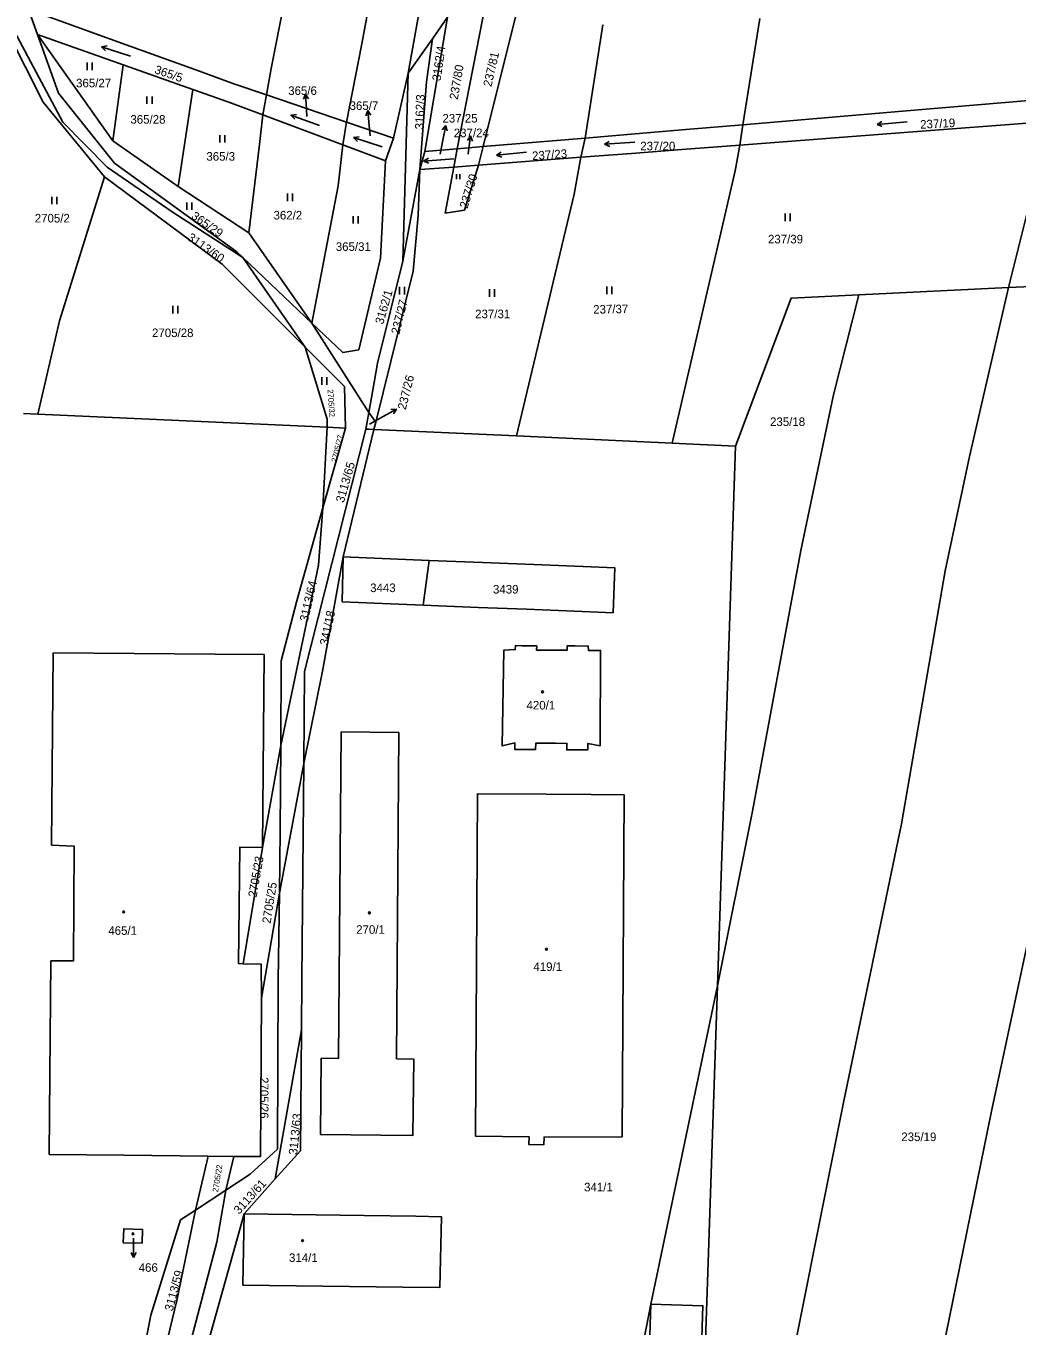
# Model space of a CAD drawing. Extents: x -776734 to -748832, y -1118122 to -976986.
# Drawn here: x -753471.7 to -753275.1, y -1115185.5 to -1114927.7 of the extents above; entities that cross this region are included whole.
import ezdxf

# ---------------------------------------------------------------- set-up
doc = ezdxf.new("R2010")
doc.units = 0
for name, color, linetype in [('KM_Hranice parcel', 7, 'Continuous'), ('KM_Parcelní čísla', 7, 'Continuous'), ('KM_Pop  PČ popisy', 7, 'Continuous'), ('KM_Značky budov', 7, 'Continuous'), ('KM_Značky kultur', 7, 'Continuous')]:
    doc.layers.add(name, color=color, linetype=linetype)

msp = doc.modelspace()

# ---------------------------------------------------------------- linework, layer by layer
at = {"layer": 'KM_Hranice parcel'}
for p, q in [((-753383.41, -1114867.35), (-753395.87, -1114937.08)), ((-753469.35, -1114929.4), (-753471.13, -1114924.44)), ((-753471.13, -1114924.44), (-753451.81, -1114931.44)), ((-753386.18, -1114952.09), (-753380.47, -1114923.09)), ((-753380.97, -1114951.65), (-753374.05, -1114923.78)), ((-753388.04, -1114925.99), (-753392.57, -1114952.63)), ((-753391.05, -1114930.25), (-753388.04, -1114925.99)), ((-753360.79, -1114949.94), (-753357.27, -1114927.51)), ((-753326.11, -1114926.23), (-753329.47, -1114947.29)), ((-753469.35, -1114929.4), (-753454.45, -1114950.49)), ((-753452.36, -1114935.41), (-753469.35, -1114929.4)), ((-753451.81, -1114931.44), (-753438, -1114936.43)), ((-753395.87, -1114937.08), (-753391.05, -1114930.25)), ((-753454.45, -1114950.49), (-753452.36, -1114935.41)), ((-753452.36, -1114935.41), (-753438.57, -1114940.29)), ((-753398.8, -1114949.99), (-753395.87, -1114937.08)), ((-753396.89, -1114974.36), (-753395.87, -1114937.08)), ((-753438.57, -1114940.29), (-753441.49, -1114959.56)), ((-753424.7, -1114945.34), (-753423.93, -1114941.39)), ((-753423.93, -1114941.39), (-753408.1, -1114946.81)), ((-753408.83, -1114951.3), (-753424.7, -1114945.34)), ((-753408.83, -1114951.3), (-753408.1, -1114946.81)), ((-753408.1, -1114946.81), (-753398.8, -1114949.99)), ((-753329.47, -1114947.29), (-753330.11, -1114951.34)), ((-753454.45, -1114950.49), (-753441.49, -1114959.56)), ((-753398.8, -1114949.99), (-753400.37, -1114954.47)), ((-753380.97, -1114951.65), (-753360.79, -1114949.94)), ((-753360.79, -1114949.94), (-753361.59, -1114953.75)), ((-753400.37, -1114954.47), (-753408.83, -1114951.3)), ((-753392.57, -1114952.63), (-753393.52, -1114956.2)), ((-753386.18, -1114952.09), (-753392.57, -1114952.63)), ((-753386.18, -1114952.09), (-753386.84, -1114955.69)), ((-753380.97, -1114951.65), (-753386.18, -1114952.09)), ((-753380.97, -1114951.65), (-753381.91, -1114955.31)), ((-753386.84, -1114955.69), (-753393.52, -1114956.2)), ((-753386.84, -1114955.69), (-753381.91, -1114955.31)), ((-753361.59, -1114953.75), (-753381.91, -1114955.31)), ((-753393.52, -1114956.2), (-753396.89, -1114974.36)), ((-753276.79, -1114979.6), (-753271.25, -1114957.38)), ((-753441.49, -1114959.56), (-753427.47, -1114968.73)), ((-753427.47, -1114968.73), (-753415, -1114986.63)), ((-753428.65, -1114973.62), (-753415, -1114986.63)), ((-753416.29, -1114991.42), (-753428.65, -1114973.62)), ((-753246.42, -1114978.13), (-753276.79, -1114979.6)), ((-753306.46, -1114981.03), (-753276.79, -1114979.6)), ((-753403.66, -1115004.38), (-753415, -1114986.63)), ((-753469.3, -1115004.72), (-753472.18, -1115004.59)), ((-753411.95, -1115007.3), (-753469.3, -1115004.72)), ((-753403.66, -1115004.38), (-753404.24, -1115007.65)), ((-753402.3, -1115006.27), (-753403.66, -1115004.38)), ((-753412.76, -1115023.28), (-753411.95, -1115007.3)), ((-753412.76, -1115023.28), (-753408.3, -1115007.46)), ((-753408.3, -1115007.46), (-753411.95, -1115007.3)), ((-753402.66, -1115007.72), (-753402.3, -1115006.27)), ((-753374.35, -1115009.02), (-753402.66, -1115007.72)), ((-753343.48, -1115010.45), (-753374.35, -1115009.02)), ((-753330.92, -1115011.03), (-753343.48, -1115010.45)), ((-753334.54, -1115118.07), (-753330.92, -1115011.03)), ((-753392.91, -1115042.55), (-753391.71, -1115033.69)), ((-753424.76, -1115090.61), (-753421.15, -1115070.36)), ((-753416.56, -1115073.98), (-753421.4, -1115099.68)), ((-753428.56, -1115113.66), (-753424.76, -1115090.61)), ((-753424.94, -1115120.49), (-753421.4, -1115099.68)), ((-753422.22, -1115156.3), (-753417.03, -1115126.75)), ((-753438.02, -1115162.52), (-753435.52, -1115151.8)), ((-753430.46, -1115151.86), (-753435.52, -1115151.8)), ((-753432, -1115158.56), (-753430.46, -1115151.86)), ((-753438.02, -1115162.52), (-753432, -1115158.56)), ((-753404.6, -1115163.58), (-753394.37, -1115163.74)), ((-753396.95, -1115177.79), (-753407.51, -1115177.65))]:
    msp.add_line(p, q, dxfattribs=at)
for points in [[(-753408.1, -1114946.81), (-753405.08, -1114931.27), (-753397.93, -1114892.69), (-753391.91, -1114865.1)], [(-753478.76, -1114919.85), (-753464.35, -1114946.78), (-753455.56, -1114955.73), (-753442.66, -1114964.55), (-753428.65, -1114973.62)], [(-753423.93, -1114941.39), (-753423.03, -1114936.17), (-753420.37, -1114922.71)], [(-753456.06, -1114957.63), (-753468.26, -1114942.82), (-753475.39, -1114928.71)], [(-753469.35, -1114929.4), (-753465.2, -1114941.04), (-753454.13, -1114954.95), (-753429.81, -1114972.51), (-753428.65, -1114973.62)], [(-753393.52, -1114956.2), (-753392.2, -1114938.79), (-753391.05, -1114930.25)], [(-753438, -1114936.43), (-753430.47, -1114939.16), (-753423.93, -1114941.39)], [(-753438.57, -1114940.29), (-753431.45, -1114942.81), (-753424.7, -1114945.34)], [(-753268.06, -1114942.09), (-753297.83, -1114944.61), (-753329.47, -1114947.29)], [(-753427.47, -1114968.73), (-753425.33, -1114951.21), (-753424.7, -1114945.34)], [(-753329.47, -1114947.29), (-753340.82, -1114948.25), (-753350.85, -1114949.1), (-753360.79, -1114949.94)], [(-753330.11, -1114951.34), (-753298.37, -1114948.9), (-753268.82, -1114946.63)], [(-753415, -1114986.63), (-753409.77, -1114959.41), (-753408.83, -1114951.3)], [(-753361.59, -1114953.75), (-753351.55, -1114952.98), (-753341.59, -1114952.22), (-753330.11, -1114951.34)], [(-753343.48, -1115010.45), (-753330.99, -1114956.44), (-753330.11, -1114951.34)], [(-753415, -1114986.63), (-753408.85, -1114992.49), (-753405.62, -1114991.91), (-753401.38, -1114973.78), (-753400.37, -1114954.47)], [(-753386.84, -1114955.69), (-753388.51, -1114964.85), (-753384.67, -1114964.22), (-753381.91, -1114955.31)], [(-753374.35, -1115009.02), (-753362.95, -1114961.08), (-753361.59, -1114953.75)], [(-753469.3, -1115004.72), (-753465.04, -1114986.17), (-753456.06, -1114957.63)], [(-753416.29, -1114991.42), (-753432.76, -1114974.95), (-753456.06, -1114957.63)], [(-753402.3, -1115006.27), (-753394.88, -1114976.33), (-753393.86, -1114965.3), (-753393.52, -1114956.2)], [(-753396.89, -1114974.36), (-753401.94, -1114994.61), (-753402.61, -1114998.43), (-753403.66, -1115004.38)], [(-753337.09, -1115412.19), (-753331.62, -1115395.18), (-753319.53, -1115340.8), (-753312.98, -1115305.64), (-753296.9, -1115224.92), (-753280.25, -1115143.21), (-753266.59, -1115079.29), (-753255.81, -1115019.21), (-753246.42, -1114978.13)], [(-753276.79, -1114979.6), (-753284.56, -1115013.08), (-753289.35, -1115035.78), (-753298.04, -1115085.94), (-753309.52, -1115141.15), (-753322.69, -1115207.01), (-753337.4, -1115280.99), (-753345.39, -1115326.25), (-753352.25, -1115356.38), (-753360.84, -1115388.75), (-753362.55, -1115393.05)], [(-753334.54, -1115118.07), (-753327.61, -1115083.43), (-753318.02, -1115031.71), (-753311.51, -1115000.88), (-753306.46, -1114981.03)], [(-753306.46, -1114981.03), (-753319.89, -1114981.68), (-753330.92, -1115011.03)], [(-753411.95, -1115007.3), (-753411.92, -1115005.65), (-753416.29, -1114991.42)], [(-753408.3, -1115007.46), (-753408.5, -1114999.21), (-753416.29, -1114991.42)], [(-753404.24, -1115007.65), (-753416.4, -1115055.7), (-753416.56, -1115073.98)], [(-753402.66, -1115007.72), (-753408.77, -1115033.01), (-753412.87, -1115055.62), (-753416.56, -1115073.98)], [(-753404.24, -1115007.65), (-753403.72, -1115007.67), (-753402.66, -1115007.72)], [(-753421.15, -1115070.36), (-753413.67, -1115034.62), (-753412.76, -1115023.28)], [(-753421.15, -1115070.36), (-753421.06, -1115053.58), (-753417.96, -1115041.73), (-753412.76, -1115023.28)], [(-753392.91, -1115042.55), (-753408.95, -1115041.9), (-753408.77, -1115033.01), (-753391.71, -1115033.69)], [(-753361.18, -1115034.91), (-753370.93, -1115034.52), (-753381.12, -1115034.11), (-753391.71, -1115033.69)], [(-753362.88, -1115043.77), (-753355.24, -1115044.08), (-753354.89, -1115035.16), (-753361.18, -1115034.91)], [(-753392.91, -1115042.55), (-753381.97, -1115043), (-753372.43, -1115043.38), (-753362.88, -1115043.77)], [(-753364.35, -1115051.5), (-753370.4, -1115051.47), (-753370.38, -1115050.64), (-753373.23, -1115050.6), (-753374.61, -1115050.58), (-753374.63, -1115051.38), (-753376.91, -1115051.5), (-753377.24, -1115070.46), (-753374.68, -1115069.87), (-753374.72, -1115071.17), (-753370.59, -1115071.19), (-753370.52, -1115069.92), (-753366.55, -1115069.95), (-753364.37, -1115069.97), (-753364.4, -1115071.25), (-753360.25, -1115071.27), (-753360.26, -1115070.02), (-753357.82, -1115070.44), (-753357.69, -1115051.55), (-753360.07, -1115051.52), (-753360.15, -1115050.67), (-753362.81, -1115050.66), (-753364.35, -1115050.66), (-753364.35, -1115051.5)], [(-753424.76, -1115090.61), (-753424.44, -1115052.36), (-753434.13, -1115052.28), (-753450.23, -1115052.16), (-753466.28, -1115052.03), (-753466.58, -1115090.17)], [(-753398.18, -1115132.54), (-753394.77, -1115132.57), (-753394.91, -1115147.7), (-753401.3, -1115147.64), (-753413.25, -1115147.53), (-753413.11, -1115132.4), (-753409.65, -1115132.43), (-753409.15, -1115067.71), (-753397.7, -1115067.84), (-753398.18, -1115132.54)], [(-753421.4, -1115099.68), (-753421.24, -1115087.27), (-753421.15, -1115070.36)], [(-753416.56, -1115073.98), (-753416.94, -1115116.7), (-753417.03, -1115126.75)], [(-753382.53, -1115147.83), (-753382.12, -1115079.99), (-753368.52, -1115080.06), (-753359.6, -1115080.11), (-753353.03, -1115080.15), (-753353.44, -1115147.97)], [(-753466.58, -1115090.17), (-753462.08, -1115090.37), (-753462.25, -1115113.1), (-753466.75, -1115113.09)], [(-753428.56, -1115113.66), (-753429.5, -1115113.63), (-753429.26, -1115090.55), (-753424.76, -1115090.61)], [(-753432, -1115158.56), (-753427.19, -1115155.39), (-753421.77, -1115150.4), (-753421.62, -1115116.92), (-753421.4, -1115099.68)], [(-753466.75, -1115113.09), (-753466.93, -1115135.73), (-753467.05, -1115151.46), (-753452.22, -1115151.62), (-753435.52, -1115151.8)], [(-753428.56, -1115113.66), (-753425, -1115113.76), (-753424.94, -1115120.49)], [(-753365.98, -1115274.73), (-753361.01, -1115249.56), (-753347.77, -1115181.15), (-753334.54, -1115118.07)], [(-753356.82, -1115274.48), (-753339.82, -1115274.01), (-753336.33, -1115170.94), (-753334.54, -1115118.07)], [(-753424.94, -1115120.49), (-753425.14, -1115151.87), (-753430.46, -1115151.86)], [(-753417.03, -1115126.75), (-753417.24, -1115150.73), (-753422.22, -1115156.3)], [(-753353.44, -1115147.97), (-753368.9, -1115148.03), (-753368.93, -1115149.56), (-753371.91, -1115149.52), (-753371.9, -1115147.98), (-753382.53, -1115147.83)], [(-753422.22, -1115156.3), (-753428.4, -1115163.22), (-753457.55, -1115267.36)], [(-753457.55, -1115267.36), (-753444.06, -1115207.85), (-753433.78, -1115168.87), (-753432, -1115158.56)], [(-753438.02, -1115162.52), (-753441.76, -1115180.46), (-753451.82, -1115222.08), (-753461.28, -1115254.86)], [(-753456.72, -1115233.86), (-753446.92, -1115183.35), (-753440.99, -1115164.47), (-753438.02, -1115162.52)], [(-753407.51, -1115177.65), (-753428.65, -1115177.38), (-753428.4, -1115163.22), (-753404.6, -1115163.58)], [(-753394.37, -1115163.74), (-753389.26, -1115163.82), (-753389.61, -1115177.88), (-753396.95, -1115177.79)], [(-753448.63, -1115169.1), (-753448.56, -1115166.34), (-753452.27, -1115166.2), (-753452.36, -1115169), (-753448.63, -1115169.1)], [(-753339.84, -1115257.51), (-753337.42, -1115181.48), (-753347.77, -1115181.15), (-753350.19, -1115257.18), (-753350.56, -1115268.83), (-753340.19, -1115269.2), (-753339.84, -1115257.51)]]:
    msp.add_lwpolyline(points, dxfattribs=at)
at = {"layer": 'KM_Pop  PČ popisy'}
for p, q in [((-753416.197, -1114941.213), (-753416.645, -1114942.239)), ((-753416.04, -1114944.21), (-753416.197, -1114941.213)), ((-753416.197, -1114941.213), (-753415.645, -1114942.187)), ((-753415.96, -1114945.65), (-753416.04, -1114944.21)), ((-753403.852, -1114944.47), (-753404.263, -1114945.512)), ((-753403.59, -1114947.46), (-753403.852, -1114944.47)), ((-753403.852, -1114944.47), (-753403.265, -1114945.424)), ((-753403.41, -1114949.53), (-753403.59, -1114947.46)), ((-753388.427, -1114947.434), (-753389.11, -1114948.322)), ((-753389, -1114950.38), (-753388.427, -1114947.434)), ((-753388.427, -1114947.434), (-753388.127, -1114948.513)), ((-753389.52, -1114953.15), (-753389, -1114950.38)), ((-753383.482, -1114949.528), (-753384.118, -1114950.45)), ((-753383.9, -1114952.5), (-753383.482, -1114949.528)), ((-753383.482, -1114949.528), (-753383.126, -1114950.59)), ((-753383.99, -1114953.15), (-753383.9, -1114952.5)), ((-753400.79, -1115005.18), (-753398.165, -1115003.725)), ((-753398.165, -1115003.725), (-753399.284, -1115003.773)), ((-753398.165, -1115003.725), (-753398.798, -1115004.649)), ((-753403.5, -1115006.68), (-753400.79, -1115005.18)), ((-753450.34, -1115168.07), (-753450.33, -1115168.9)), ((-753450.33, -1115168.9), (-753450.33, -1115171.901)), ((-753450.33, -1115171.901), (-753450.831, -1115170.9)), ((-753450.33, -1115171.901), (-753449.829, -1115170.9))]:
    msp.add_line(p, q, dxfattribs=at)
at = {"layer": 'KM_Značky budov'}
for centre in [(-753369.2168, -1115059.7492), (-753452.2868, -1115103.3892), (-753403.5568, -1115103.5592), (-753368.4268, -1115110.7892), (-753450.4268, -1115167.2092), (-753416.8068, -1115168.5792)]:
    msp.add_circle(centre, 0.175, dxfattribs=at)
at = {"layer": 'KM_Značky kultur'}
for p, q in [((-753456.657, -1114931.86), (-753455.573, -1114931.685)), ((-753450.95, -1114933.714), (-753456.657, -1114931.86)), ((-753456.657, -1114931.86), (-753455.882, -1114932.638)), ((-753459.501, -1114936.47), (-753459.501, -1114934.97)), ((-753458.5, -1114936.47), (-753458.5, -1114934.97)), ((-753447.661, -1114943.19), (-753447.661, -1114941.69)), ((-753446.66, -1114943.19), (-753446.66, -1114941.69)), ((-753419.102, -1114945.41), (-753418.013, -1114945.273)), ((-753413.464, -1114947.462), (-753419.102, -1114945.41)), ((-753419.102, -1114945.41), (-753418.356, -1114946.215)), ((-753302.856, -1114947.264), (-753301.927, -1114946.68)), ((-753296.879, -1114946.741), (-753302.856, -1114947.264)), ((-753302.856, -1114947.264), (-753301.839, -1114947.679)), ((-753433.241, -1114950.85), (-753433.241, -1114949.35)), ((-753432.24, -1114950.85), (-753432.24, -1114949.35)), ((-753406.697, -1114949.85), (-753405.613, -1114949.675)), ((-753400.99, -1114951.704), (-753406.697, -1114949.85)), ((-753406.697, -1114949.85), (-753405.922, -1114950.628)), ((-753356.91, -1114951.182), (-753355.971, -1114950.614)), ((-753350.925, -1114950.763), (-753356.91, -1114951.182)), ((-753372.374, -1114952.72), (-753378.342, -1114953.347)), ((-753378.342, -1114953.347), (-753377.422, -1114952.746)), ((-753378.342, -1114953.347), (-753377.317, -1114953.743)), ((-753356.91, -1114951.182), (-753355.901, -1114951.614)), ((-753392.8, -1114954.512), (-753391.861, -1114953.944)), ((-753386.815, -1114954.093), (-753392.8, -1114954.512)), ((-753392.8, -1114954.512), (-753391.791, -1114954.944)), ((-753386.312, -1114958.11), (-753386.312, -1114957.105)), ((-753385.642, -1114958.11), (-753385.642, -1114957.105)), ((-753419.811, -1114962.43), (-753419.811, -1114960.93)), ((-753418.81, -1114962.43), (-753418.81, -1114960.93)), ((-753466.511, -1114963.07), (-753466.511, -1114961.57)), ((-753465.51, -1114963.07), (-753465.51, -1114961.57)), ((-753439.771, -1114964.2), (-753439.771, -1114962.7)), ((-753438.77, -1114964.2), (-753438.77, -1114962.7)), ((-753406.791, -1114966.9), (-753406.791, -1114965.4)), ((-753405.79, -1114966.9), (-753405.79, -1114965.4)), ((-753321.101, -1114966.42), (-753321.101, -1114964.92)), ((-753320.1, -1114966.42), (-753320.1, -1114964.92)), ((-753397.581, -1114980.94), (-753397.581, -1114979.44)), ((-753396.58, -1114980.94), (-753396.58, -1114979.44)), ((-753379.751, -1114981.41), (-753379.751, -1114979.91)), ((-753378.75, -1114981.41), (-753378.75, -1114979.91)), ((-753356.461, -1114980.9), (-753356.461, -1114979.4)), ((-753355.46, -1114980.9), (-753355.46, -1114979.4)), ((-753442.521, -1114984.71), (-753442.521, -1114983.21)), ((-753441.52, -1114984.71), (-753441.52, -1114983.21)), ((-753413.001, -1114998.86), (-753413.001, -1114997.36)), ((-753412, -1114998.86), (-753412, -1114997.36))]:
    msp.add_line(p, q, dxfattribs=at)

# ---------------------------------------------------------------- texts
at = {"layer": 'KM_Parcelní čísla'}
for s, height, rotation, p in [('3162/4', 1.7, 82, (-753389.438, -1114938.688)), ('237/81', 1.7, 77, (-753379.371, -1114939.871)), ('365/5', 1.7, 340.999997, (-753446.296, -1114937.053)), ('237/80', 1.7, 80, (-753386.042, -1114942.417)), ('3162/3', 1.7, 87.999997, (-753392.81, -1114948.259)), ('237/19', 1.7, 3, (-753294.285, -1114948.108)), ('237/23', 1.7, 4, (-753371.23, -1114954.327)), ('237/30', 1.7, 73, (-753384.107, -1114964.038)), ('365/29', 1.7, 325, (-753439.027, -1114965.766)), ('3113/60', 1.7, 325, (-753439.807, -1114970.016)), ('3162/1', 1.7, 74, (-753400.832, -1114986.994)), ('237/27', 1.7, 76, (-753397.635, -1114988.975)), ('237/37', 1.7, 1, (-753359.155, -1114984.769)), ('237/26', 1.7, 76, (-753396.345, -1115003.935)), ('2705/32', 1.14, 274, (-753411.873, -1114999.804)), ('2705/27', 1.14, 76, (-753410.032, -1115014.328)), ('3113/65', 1.7, 74, (-753408.632, -1115022.354)), ('3113/64', 1.7, 77, (-753415.771, -1115045.941)), ('341/18', 1.7, 78, (-753411.778, -1115050.636)), ('2705/23', 1.7, 80, (-753425.942, -1115100.587)), ('2705/25', 1.7, 81, (-753423.16, -1115105.762)), ('2705/26', 1.7, 270, (-753425.27, -1115136.15)), ('3113/63', 1.7, 84, (-753417.884, -1115151.618)), ('2705/22', 1.14, 81, (-753433.569, -1115159.033)), ('3113/61', 1.7, 48, (-753429.378, -1115163.458)), ('3113/59', 1.7, 75, (-753442.578, -1115182.669))]:
    msp.add_text(s, height=height, rotation=rotation, dxfattribs=at).set_placement(p)
for s, p in [('365/27', (-753461.72, -1114939.89)), ('365/6', (-753419.657, -1114941.39)), ('365/7', (-753407.477, -1114944.37)), ('365/28', (-753450.95, -1114947.09)), ('237/25', (-753389.06, -1114946.87)), ('237/24', (-753386.82, -1114949.77)), ('237/20', (-753349.837, -1114952.37)), ('365/3', (-753435.88, -1114954.43)), ('2705/2', (-753469.91, -1114966.68)), ('362/2', (-753422.57, -1114966.09)), ('365/31', (-753410.22, -1114972.32)), ('237/39', (-753324.51, -1114970.83)), ('237/31', (-753382.58, -1114985.67)), ('2705/28', (-753446.66, -1114989.41)), ('235/18', (-753324.1, -1115007.04)), ('3443', (-753403.404, -1115039.97)), ('3439', (-753379.044, -1115040.26)), ('420/1', (-753372.39, -1115063.25)), ('465/1', (-753455.33, -1115107.93)), ('270/1', (-753406.17, -1115107.73)), ('419/1', (-753371.03, -1115115.1)), ('235/19', (-753298.07, -1115148.83)), ('341/1', (-753360.97, -1115158.8)), ('314/1', (-753419.49, -1115172.8)), ('466', (-753449.31, -1115174.748))]:
    msp.add_text(s, height=1.7, dxfattribs=at).set_placement(p)

doc.saveas('drawing.dxf')
